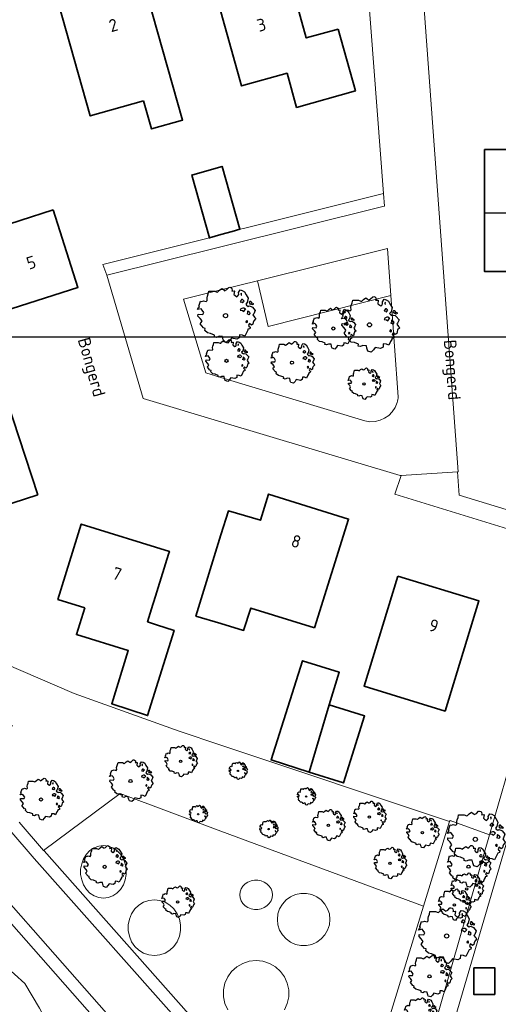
# Model space of a CAD drawing. Header units: metres. Extents: x 152391 to 157968, y 462336 to 467280.
# Tile 450 of 656: x 153978 to 154030, y 466550 to 466657. Entities that reach past the tile are written whole.
import ezdxf
from ezdxf.enums import TextEntityAlignment as Align

# ---------------------------------------------------------------- set-up
doc = ezdxf.new("R2010")
doc.units = ezdxf.units.M
doc.header["$LTSCALE"] = 0.75
doc.layers.get('0').update_dxf_attribs({"lineweight": 25})
doc.layers.get('defpoints').update_dxf_attribs({"lineweight": 25})
for name, color, linetype, lineweight in [('B-GV-GR-BOOM-S', 252, 'Continuous', 25), ('B-WE-GR-BEPLANTING_CULTUUR_BOSPLANTSOEN-GV', 251, 'Continuous', 18), ('B-WE-GR-BEPLANTING_CULTUUR_HEESTERS-GV', 251, 'Continuous', 18), ('B-WE-OG-BEBOUWING-GV', 6, 'Continuous', 35), ('B-WE-OG-BEBOUWING-T18', 1, 'Continuous', 18), ('B-WE-OG-TERREIN_CULTUURSCHEIDING-GV', 251, 'Continuous', 18), ('B-WE-OG-TOPOGRAFIE-T18', 1, 'Continuous', 18), ('B-WE-VH-VERHARDING_ASFALT-GV', 251, 'Continuous', 18), ('B-WE-VH-VERHARDING_BETONSTRAATSTEEN-GV', 251, 'Continuous', 18), ('B-WE-VH-VERHARDING_TEGEL-GV', 251, 'Continuous', 18)]:
    doc.layers.add(name, color=color, linetype=linetype, lineweight=lineweight)
doc.styles.add('NLCS-ISO-M750-T18', font='NLCS-ISO.ttf', dxfattribs={"height": 1.35})
doc.styles.add('NLCS-ISO-M750-T18_CURSIEF', font='NLCS-ISO.ttf', dxfattribs={"oblique": 15, "height": 1.35})

# ---------------------------------------------------------------- blocks, each defined once
blk = doc.blocks.new('ACMAP_ANN_TEMPLATE_type knoop')
at = {"layer": 'defpoints', "style": 'NLCS-ISO-M750-T18_CURSIEF', "oblique": 15}
blk.add_attdef('type_knoop', (0, 0), '', height=1.35, dxfattribs=at)
blk = doc.blocks.new('SGR-BOOM_0_10')
at = {"linetype": 'Continuous'}
for p, q in [((-0.96, 0.21), (-0.93, 0.27)), ((-0.84, 0.23), (-0.96, 0.21)), ((-0.94, -0.02), (-0.94, 0.05)), ((-0.94, 0.05), (-0.78, 0.04)), ((-0.93, 0.27), (-0.9, 0.3)), ((-0.92, 0.33), (-0.86, 0.49)), ((-0.9, 0.3), (-0.92, 0.33)), ((-0.86, 0.49), (-0.82, 0.48)), ((-0.8, 0.19), (-0.84, 0.23)), ((-0.82, 0.48), (-0.75, 0.51)), ((-0.75, 0.1), (-0.8, 0.19)), ((-0.78, 0.04), (-0.75, 0.1)), ((-0.75, 0.51), (-0.66, 0.48)), ((-0.66, 0.48), (-0.63, 0.52)), ((-0.64, 0.61), (-0.62, 0.67)), ((-0.63, 0.52), (-0.64, 0.61)), ((-0.62, 0.67), (-0.59, 0.75)), ((-0.59, 0.75), (-0.57, 0.84)), ((-0.57, 0.84), (-0.38, 0.84)), ((-0.38, 0.84), (-0.29, 0.81)), ((-0.29, 0.81), (-0.26, 0.82)), ((-0.26, 0.82), (-0.21, 0.87)), ((-0.21, 0.87), (-0.13, 0.93)), ((-0.13, 0.93), (-0.07, 0.89)), ((-0.07, 0.89), (-0.04, 0.85)), ((-0.04, 0.85), (0.04, 0.89)), ((0.04, 0.89), (0.12, 0.96)), ((0.12, 0.96), (0.15, 0.97)), ((0.15, 0.97), (0.19, 0.95)), ((0.19, 0.95), (0.22, 0.93)), ((0.23, 0.86), (0.21, 0.84)), ((0.21, 0.84), (0.3, 0.85)), ((0.22, 0.93), (0.23, 0.86)), ((0.3, 0.83), (0.29, 0.72)), ((0.29, 0.72), (0.32, 0.7)), ((0.3, 0.85), (0.3, 0.83)), ((0.32, 0.7), (0.39, 0.65)), ((0.39, 0.65), (0.42, 0.68)), ((0.42, 0.68), (0.45, 0.72)), ((0.44, 0.79), (0.5, 0.88)), ((0.45, 0.72), (0.44, 0.79)), ((0.5, 0.88), (0.57, 0.86)), ((0.53, 0.51), (0.5, 0.49)), ((0.5, 0.49), (0.52, 0.46)), ((0.52, 0.23), (0.5, 0.19)), ((0.5, 0.19), (0.58, 0.18)), ((0.55, 0.77), (0.52, 0.75)), ((0.52, 0.75), (0.53, 0.7)), ((0.52, 0.46), (0.55, 0.47)), ((0.59, 0.26), (0.52, 0.23)), ((0.53, 0.7), (0.54, 0.7)), ((0.55, 0.55), (0.53, 0.51)), ((0.54, 0.71), (0.55, 0.77)), ((0.58, 0.55), (0.55, 0.55)), ((0.55, 0.47), (0.58, 0.44)), ((0.57, 0.86), (0.65, 0.82)), ((0.61, 0.53), (0.58, 0.55)), ((0.58, 0.44), (0.61, 0.47)), ((0.58, 0.18), (0.63, 0.14)), ((0.63, 0.26), (0.59, 0.26)), ((0.63, 0.49), (0.61, 0.53)), ((0.61, 0.47), (0.63, 0.49)), ((0.68, 0.22), (0.63, 0.26)), ((0.63, 0.14), (0.68, 0.21)), ((0.65, 0.82), (0.7, 0.71)), ((0.68, 0.21), (0.7, 0.23)), ((0.74, 0.45), (0.69, 0.39)), ((0.69, 0.39), (0.72, 0.35)), ((0.7, 0.71), (0.78, 0.59)), ((0.72, 0.35), (0.78, 0.32)), ((0.78, 0.59), (0.74, 0.45)), ((0.76, 0.1), (0.74, 0.06)), ((0.81, 0.03), (0.74, 0.06)), ((0.8, 0.13), (0.76, 0.17)), ((0.76, 0.17), (0.76, 0.13)), ((0.76, 0.13), (0.76, 0.1)), ((0.78, 0.32), (0.81, 0.33)), ((0.83, 0.11), (0.8, 0.13)), ((0.83, 0.48), (0.81, 0.46)), ((0.81, 0.46), (0.82, 0.42)), ((0.81, 0.33), (0.88, 0.32)), ((0.81, 0.03), (0.85, 0.08)), ((0.82, 0.42), (0.86, 0.39)), ((0.87, 0.48), (0.83, 0.48)), ((0.85, 0.08), (0.83, 0.11)), ((0.86, 0.41), (0.92, 0.38)), ((0.86, 0.39), (0.87, 0.41)), ((0.91, 0.43), (0.87, 0.48)), ((0.88, 0.32), (0.92, 0.29)), ((0.97, 0.4), (0.91, 0.43)), ((0.92, 0.38), (0.97, 0.4)), ((0.92, 0.29), (1.02, 0.18)), ((0.97, 0.06), (0.94, 0.02)), ((0.94, 0.02), (0.99, -0.05)), ((1.02, 0.18), (0.97, 0.06)), ((-0.87, -0.1), (-0.94, -0.02)), ((-0.81, -0.18), (-0.87, -0.1)), ((-0.87, -0.28), (-0.84, -0.24)), ((-0.76, -0.42), (-0.87, -0.28)), ((-0.84, -0.24), (-0.81, -0.18)), ((-0.7, -0.44), (-0.76, -0.42)), ((-0.72, -0.51), (-0.7, -0.44)), ((-0.62, -0.59), (-0.72, -0.51)), ((-0.51, -0.61), (-0.62, -0.59)), ((-0.38, -0.66), (-0.51, -0.61)), ((-0.38, -0.73), (-0.38, -0.66)), ((-0.31, -0.75), (-0.38, -0.73)), ((-0.23, -0.71), (-0.31, -0.75)), ((-0.11, -0.72), (-0.23, -0.71)), ((-0.09, -0.8), (-0.11, -0.72)), ((-0.07, -0.84), (-0.09, -0.8)), ((-0.05, -0.9), (-0.07, -0.84)), ((0.06, -0.94), (-0.05, -0.9)), ((0.14, -0.86), (0.06, -0.94)), ((0.2, -0.77), (0.14, -0.86)), ((0.38, -0.81), (0.2, -0.77)), ((0.47, -0.76), (0.38, -0.81)), ((0.47, -0.65), (0.47, -0.76)), ((0.58, -0.66), (0.47, -0.65)), ((0.66, -0.7), (0.58, -0.66)), ((0.72, -0.57), (0.66, -0.7)), ((0.72, -0.16), (0.7, -0.2)), ((0.7, -0.2), (0.7, -0.24)), ((0.71, -0.24), (0.75, -0.23)), ((0.75, -0.19), (0.72, -0.16)), ((0.76, -0.5), (0.72, -0.57)), ((0.75, -0.23), (0.75, -0.19)), ((0.77, -0.47), (0.76, -0.5)), ((0.83, -0.45), (0.77, -0.47)), ((0.82, -0.27), (0.78, -0.33)), ((0.78, -0.33), (0.8, -0.36)), ((0.8, -0.36), (0.84, -0.4)), ((0.89, -0.33), (0.82, -0.27)), ((0.84, -0.4), (0.83, -0.45)), ((0.93, -0.29), (0.89, -0.33)), ((0.95, -0.24), (0.93, -0.29)), ((0.97, -0.17), (0.95, -0.24)), ((1.04, -0.1), (0.97, -0.17)), ((0.99, -0.05), (1.04, -0.1))]:
    blk.add_line(p, q, dxfattribs=at)
blk.add_circle((0, 0), 0.0711, dxfattribs=at)
blk = doc.blocks.new('SGR-BOOM_21_30')
at = {"linetype": 'Continuous'}
for p, q in [((-1.13, 1.09), (-1.11, 1.19)), ((-1.12, 0.92), (-1.13, 1.09)), ((-1.11, 1.19), (-1.05, 1.33)), ((-1.05, 1.33), (-1.02, 1.5)), ((-1.02, 1.5), (-0.67, 1.5)), ((-0.67, 1.5), (-0.52, 1.43)), ((-0.52, 1.43), (-0.47, 1.45)), ((-0.47, 1.45), (-0.37, 1.55)), ((-0.37, 1.55), (-0.23, 1.65)), ((-0.23, 1.65), (-0.13, 1.58)), ((-0.13, 1.58), (-0.06, 1.52)), ((-0.06, 1.52), (0.07, 1.58)), ((0.07, 1.58), (0.2, 1.71)), ((0.2, 1.71), (0.26, 1.73)), ((0.26, 1.73), (0.33, 1.7)), ((0.33, 1.7), (0.39, 1.65)), ((0.4, 1.53), (0.38, 1.5)), ((0.38, 1.5), (0.53, 1.52)), ((0.39, 1.65), (0.4, 1.53)), ((0.54, 1.48), (0.51, 1.29)), ((0.51, 1.29), (0.57, 1.24)), ((0.53, 1.52), (0.54, 1.48)), ((0.57, 1.24), (0.69, 1.15)), ((0.69, 1.15), (0.75, 1.2)), ((0.75, 1.2), (0.8, 1.29)), ((0.79, 1.4), (0.89, 1.56)), ((0.8, 1.29), (0.79, 1.4)), ((0.89, 1.56), (1.02, 1.53)), ((0.97, 1.37), (0.93, 1.33)), ((0.93, 1.33), (0.95, 1.25)), ((0.95, 1.25), (0.96, 1.24)), ((0.96, 1.27), (0.97, 1.37)), ((1.02, 1.53), (1.16, 1.45)), ((1.16, 1.45), (1.25, 1.27)), ((1.25, 1.27), (1.38, 1.06)), ((-1.7, 0.37), (-1.66, 0.48)), ((-1.49, 0.41), (-1.7, 0.37)), ((-1.68, -0.03), (-1.67, 0.09)), ((-1.67, 0.09), (-1.39, 0.07)), ((-1.66, 0.48), (-1.6, 0.53)), ((-1.63, 0.58), (-1.53, 0.87)), ((-1.6, 0.53), (-1.63, 0.58)), ((-1.53, 0.87), (-1.46, 0.86)), ((-1.42, 0.33), (-1.49, 0.41)), ((-1.46, 0.86), (-1.34, 0.91)), ((-1.33, 0.18), (-1.42, 0.33)), ((-1.39, 0.07), (-1.33, 0.18)), ((-1.34, 0.91), (-1.18, 0.86)), ((-1.18, 0.86), (-1.12, 0.92)), ((0.94, 0.91), (0.89, 0.87)), ((0.89, 0.87), (0.93, 0.83)), ((0.93, 0.41), (0.89, 0.33)), ((0.89, 0.33), (1.03, 0.32)), ((0.93, 0.83), (0.98, 0.84)), ((1.05, 0.46), (0.93, 0.41)), ((0.97, 0.97), (0.94, 0.91)), ((1.03, 0.97), (0.97, 0.97)), ((0.98, 0.84), (1.03, 0.78)), ((1.08, 0.94), (1.03, 0.97)), ((1.03, 0.78), (1.08, 0.84)), ((1.03, 0.32), (1.11, 0.25)), ((1.11, 0.46), (1.05, 0.46)), ((1.12, 0.87), (1.08, 0.94)), ((1.08, 0.84), (1.12, 0.87)), ((1.22, 0.4), (1.11, 0.46)), ((1.11, 0.25), (1.2, 0.37)), ((1.2, 0.37), (1.24, 0.41)), ((1.32, 0.79), (1.23, 0.69)), ((1.23, 0.69), (1.27, 0.63)), ((1.27, 0.63), (1.38, 0.56)), ((1.34, 0.18), (1.31, 0.1)), ((1.43, 0.05), (1.31, 0.1)), ((1.38, 1.06), (1.32, 0.79)), ((1.36, 0.3), (1.34, 0.23)), ((1.34, 0.23), (1.34, 0.18)), ((1.43, 0.23), (1.36, 0.3)), ((1.38, 0.56), (1.44, 0.6)), ((1.47, 0.2), (1.43, 0.23)), ((1.43, 0.05), (1.51, 0.14)), ((1.47, 0.86), (1.44, 0.81)), ((1.44, 0.81), (1.46, 0.74)), ((1.44, 0.6), (1.57, 0.56)), ((1.46, 0.74), (1.53, 0.69)), ((1.54, 0.86), (1.47, 0.86)), ((1.51, 0.14), (1.47, 0.2)), ((1.53, 0.73), (1.64, 0.68)), ((1.53, 0.69), (1.54, 0.73)), ((1.62, 0.76), (1.54, 0.86)), ((1.57, 0.56), (1.64, 0.51)), ((1.73, 0.71), (1.62, 0.76)), ((1.64, 0.68), (1.73, 0.71)), ((1.64, 0.51), (1.81, 0.32)), ((1.72, 0.1), (1.67, 0.04)), ((1.67, 0.04), (1.76, -0.09)), ((1.81, 0.32), (1.72, 0.1)), ((-1.54, -0.18), (-1.68, -0.03)), ((-1.55, -0.51), (-1.49, -0.42)), ((-1.35, -0.75), (-1.55, -0.51)), ((-1.44, -0.32), (-1.54, -0.18)), ((-1.49, -0.42), (-1.44, -0.32)), ((-1.25, -0.78), (-1.35, -0.75)), ((-1.27, -0.9), (-1.25, -0.78)), ((-1.11, -1.05), (-1.27, -0.9)), ((-0.91, -1.08), (-1.11, -1.05)), ((1.29, -1.01), (1.18, -1.24)), ((1.29, -0.29), (1.24, -0.36)), ((1.24, -0.36), (1.25, -0.42)), ((1.26, -0.42), (1.33, -0.41)), ((1.33, -0.34), (1.29, -0.29)), ((1.36, -0.88), (1.29, -1.01)), ((1.33, -0.41), (1.33, -0.34)), ((1.37, -0.83), (1.36, -0.88)), ((1.48, -0.8), (1.37, -0.83)), ((1.46, -0.47), (1.39, -0.59)), ((1.39, -0.59), (1.43, -0.64)), ((1.43, -0.64), (1.5, -0.7)), ((1.58, -0.59), (1.46, -0.47)), ((1.5, -0.7), (1.48, -0.8)), ((1.66, -0.52), (1.58, -0.59)), ((1.68, -0.42), (1.66, -0.52)), ((1.72, -0.31), (1.68, -0.42)), ((1.84, -0.18), (1.72, -0.31)), ((1.76, -0.09), (1.84, -0.18)), ((-0.67, -1.18), (-0.91, -1.08)), ((-0.68, -1.29), (-0.67, -1.18)), ((-0.55, -1.33), (-0.68, -1.29)), ((-0.4, -1.26), (-0.55, -1.33)), ((-0.19, -1.28), (-0.4, -1.26)), ((-0.16, -1.43), (-0.19, -1.28)), ((-0.13, -1.49), (-0.16, -1.43)), ((-0.1, -1.61), (-0.13, -1.49)), ((0.11, -1.67), (-0.1, -1.61)), ((0.25, -1.52), (0.11, -1.67)), ((0.36, -1.38), (0.25, -1.52)), ((0.68, -1.44), (0.36, -1.38)), ((0.83, -1.36), (0.68, -1.44)), ((0.84, -1.16), (0.83, -1.36)), ((1.03, -1.18), (0.84, -1.16)), ((1.18, -1.24), (1.03, -1.18))]:
    blk.add_line(p, q, dxfattribs=at)
blk.add_circle((0, 0), 0.126, dxfattribs=at)
blk = doc.blocks.new('SGR-BOOM_31_50')
at = {"linetype": 'Continuous'}
for p, q in [((-0.49, 2.06), (-0.3, 2.2)), ((-0.3, 2.2), (-0.18, 2.11)), ((0.09, 2.11), (0.27, 2.28)), ((0.27, 2.28), (0.35, 2.31)), ((0.35, 2.31), (0.44, 2.26)), ((0.44, 2.26), (0.52, 2.2)), ((0.52, 2.2), (0.54, 2.04)), ((-2.18, 0.77), (-2.04, 1.17)), ((-2.04, 1.17), (-1.94, 1.14)), ((-1.94, 1.14), (-1.79, 1.21)), ((-1.79, 1.21), (-1.57, 1.14)), ((-1.57, 1.14), (-1.49, 1.23)), ((-1.51, 1.45), (-1.48, 1.58)), ((-1.49, 1.23), (-1.51, 1.45)), ((-1.48, 1.58), (-1.4, 1.78)), ((-1.4, 1.78), (-1.36, 2)), ((-1.36, 2), (-0.89, 2)), ((-0.89, 2), (-0.69, 1.91)), ((-0.69, 1.91), (-0.63, 1.93)), ((-0.63, 1.93), (-0.49, 2.06)), ((-0.18, 2.11), (-0.08, 2.02)), ((-0.08, 2.02), (0.09, 2.11)), ((0.54, 2.04), (0.51, 2)), ((0.51, 2), (0.71, 2.02)), ((0.72, 1.98), (0.68, 1.71)), ((0.68, 1.71), (0.75, 1.65)), ((0.71, 2.02), (0.72, 1.98)), ((0.75, 1.65), (0.92, 1.54)), ((0.92, 1.54), (1, 1.6)), ((1, 1.6), (1.06, 1.71)), ((1.05, 1.87), (1.19, 2.09)), ((1.06, 1.71), (1.05, 1.87)), ((1.19, 2.09), (1.36, 2.04)), ((1.25, 1.21), (1.19, 1.17)), ((1.19, 1.17), (1.23, 1.1)), ((1.3, 1.82), (1.23, 1.78)), ((1.23, 1.78), (1.27, 1.67)), ((1.23, 1.1), (1.31, 1.12)), ((1.3, 1.3), (1.25, 1.21)), ((1.27, 1.67), (1.28, 1.65)), ((1.28, 1.69), (1.3, 1.82)), ((1.37, 1.3), (1.3, 1.3)), ((1.31, 1.12), (1.37, 1.03)), ((1.36, 2.04), (1.54, 1.93)), ((1.44, 1.25), (1.37, 1.3)), ((1.37, 1.03), (1.44, 1.12)), ((1.5, 1.17), (1.44, 1.25)), ((1.44, 1.12), (1.5, 1.17)), ((1.54, 1.93), (1.67, 1.69)), ((1.67, 1.69), (1.84, 1.41)), ((1.84, 1.41), (1.76, 1.06)), ((1.96, 1.14), (1.92, 1.08)), ((1.92, 1.08), (1.95, 0.99)), ((2.06, 1.14), (1.96, 1.14)), ((2.16, 1.01), (2.06, 1.14)), ((-2.27, 0.49), (-2.21, 0.64)), ((-1.99, 0.55), (-2.27, 0.49)), ((-2.24, -0.04), (-2.22, 0.11)), ((-2.22, 0.11), (-1.85, 0.09)), ((-2.21, 0.64), (-2.13, 0.71)), ((-2.13, 0.71), (-2.18, 0.77)), ((-1.9, 0.44), (-1.99, 0.55)), ((-1.77, 0.25), (-1.9, 0.44)), ((-1.85, 0.09), (-1.77, 0.25)), ((1.23, 0.55), (1.19, 0.44)), ((1.19, 0.44), (1.37, 0.42)), ((1.4, 0.62), (1.23, 0.55)), ((1.37, 0.42), (1.48, 0.33)), ((1.48, 0.62), (1.4, 0.62)), ((1.62, 0.53), (1.48, 0.62)), ((1.48, 0.33), (1.61, 0.49)), ((1.61, 0.49), (1.65, 0.55)), ((1.76, 1.06), (1.64, 0.93)), ((1.64, 0.93), (1.7, 0.84)), ((1.7, 0.84), (1.84, 0.75)), ((1.79, 0.25), (1.75, 0.14)), ((1.91, 0.07), (1.75, 0.14)), ((1.81, 0.4), (1.79, 0.31)), ((1.79, 0.31), (1.79, 0.25)), ((1.9, 0.31), (1.81, 0.4)), ((1.84, 0.75), (1.92, 0.79)), ((1.96, 0.27), (1.9, 0.31)), ((1.91, 0.07), (2.01, 0.18)), ((1.92, 0.79), (2.09, 0.75)), ((1.95, 0.99), (2.04, 0.93)), ((2.01, 0.18), (1.96, 0.27)), ((2.04, 0.97), (2.18, 0.9)), ((2.04, 0.93), (2.06, 0.97)), ((2.09, 0.75), (2.18, 0.68)), ((2.3, 0.95), (2.16, 1.01)), ((2.18, 0.9), (2.3, 0.95)), ((2.18, 0.68), (2.41, 0.42)), ((2.29, 0.14), (2.23, 0.05)), ((2.23, 0.05), (2.35, -0.13)), ((2.41, 0.42), (2.29, 0.14)), ((-2.05, -0.24), (-2.24, -0.04)), ((-2.07, -0.67), (-1.99, -0.56)), ((-1.8, -1), (-2.07, -0.67)), ((-1.91, -0.43), (-2.05, -0.24)), ((-1.99, -0.56), (-1.91, -0.43)), ((-1.67, -1.05), (-1.8, -1)), ((-1.7, -1.2), (-1.67, -1.05)), ((1.72, -0.39), (1.65, -0.48)), ((1.65, -0.48), (1.67, -0.56)), ((1.68, -0.56), (1.78, -0.54)), ((1.78, -0.45), (1.72, -0.39)), ((1.78, -0.54), (1.78, -0.45)), ((1.95, -0.63), (1.85, -0.78)), ((1.85, -0.78), (1.9, -0.85)), ((1.9, -0.85), (1.99, -0.94)), ((2.1, -0.78), (1.95, -0.63)), ((1.99, -0.94), (1.98, -1.07)), ((2.21, -0.7), (2.1, -0.78)), ((2.24, -0.56), (2.21, -0.7)), ((2.29, -0.41), (2.24, -0.56)), ((2.46, -0.24), (2.29, -0.41)), ((2.35, -0.13), (2.46, -0.24)), ((-1.48, -1.4), (-1.7, -1.2)), ((-1.22, -1.44), (-1.48, -1.4)), ((-0.89, -1.57), (-1.22, -1.44)), ((-0.91, -1.72), (-0.89, -1.57)), ((-0.73, -1.77), (-0.91, -1.72)), ((-0.53, -1.68), (-0.73, -1.77)), ((-0.25, -1.7), (-0.53, -1.68)), ((-0.21, -1.9), (-0.25, -1.7)), ((-0.18, -1.99), (-0.21, -1.9)), ((-0.13, -2.14), (-0.18, -1.99)), ((0.34, -2.03), (0.15, -2.23)), ((0.47, -1.83), (0.34, -2.03)), ((0.91, -1.92), (0.47, -1.83)), ((1.11, -1.81), (0.91, -1.92)), ((1.13, -1.55), (1.11, -1.81)), ((1.37, -1.57), (1.13, -1.55)), ((1.58, -1.66), (1.37, -1.57)), ((1.72, -1.35), (1.58, -1.66)), ((1.81, -1.18), (1.72, -1.35)), ((1.82, -1.11), (1.81, -1.18)), ((1.98, -1.07), (1.82, -1.11)), ((0.15, -2.23), (-0.13, -2.14))]:
    blk.add_line(p, q, dxfattribs=at)
blk.add_circle((0, 0), 0.169, dxfattribs=at)
blk = doc.blocks.new('SGR-BOOM_50_100')
at = {"linetype": 'Continuous'}
for p, q in [((-1.97, 2.11), (-1.87, 2.37)), ((-1.87, 2.37), (-1.81, 2.66)), ((-1.81, 2.66), (-1.19, 2.66)), ((-1.19, 2.66), (-0.92, 2.55)), ((-0.92, 2.55), (-0.84, 2.58)), ((-0.84, 2.58), (-0.65, 2.75)), ((-0.65, 2.75), (-0.4, 2.93)), ((-0.4, 2.93), (-0.24, 2.81)), ((-0.24, 2.81), (-0.11, 2.69)), ((-0.11, 2.69), (0.12, 2.81)), ((0.12, 2.81), (0.36, 3.04)), ((0.36, 3.04), (0.47, 3.07)), ((0.47, 3.07), (0.59, 3.02)), ((0.59, 3.02), (0.69, 2.93)), ((0.72, 2.72), (0.67, 2.66)), ((0.67, 2.66), (0.94, 2.69)), ((0.69, 2.93), (0.72, 2.72)), ((0.96, 2.64), (0.9, 2.29)), ((0.9, 2.29), (1, 2.2)), ((0.94, 2.69), (0.96, 2.64)), ((1, 2.2), (1.23, 2.05)), ((1.23, 2.05), (1.34, 2.14)), ((1.34, 2.14), (1.42, 2.29)), ((1.4, 2.49), (1.58, 2.78)), ((1.42, 2.29), (1.4, 2.49)), ((1.58, 2.78), (1.81, 2.72)), ((1.73, 2.43), (1.65, 2.37)), ((1.65, 2.37), (1.69, 2.23)), ((1.69, 2.23), (1.71, 2.2)), ((1.71, 2.26), (1.73, 2.43)), ((1.81, 2.72), (2.06, 2.58)), ((2.06, 2.58), (2.22, 2.26)), ((2.22, 2.26), (2.45, 1.88)), ((-2.9, 1.03), (-2.72, 1.56)), ((-2.72, 1.56), (-2.59, 1.53)), ((-2.59, 1.53), (-2.39, 1.61)), ((-2.39, 1.61), (-2.1, 1.53)), ((-2.1, 1.53), (-1.99, 1.64)), ((-2.01, 1.93), (-1.97, 2.11)), ((-1.99, 1.64), (-2.01, 1.93)), ((1.67, 1.61), (1.58, 1.56)), ((1.58, 1.56), (1.65, 1.47)), ((1.65, 1.47), (1.75, 1.5)), ((1.73, 1.73), (1.67, 1.61)), ((1.83, 1.73), (1.73, 1.73)), ((1.75, 1.5), (1.83, 1.38)), ((1.91, 1.67), (1.83, 1.73)), ((1.83, 1.38), (1.91, 1.5)), ((2, 1.56), (1.91, 1.67)), ((1.91, 1.5), (2, 1.56)), ((2.35, 1.41), (2.18, 1.23)), ((2.18, 1.23), (2.27, 1.12)), ((2.27, 1.12), (2.45, 1)), ((2.45, 1.88), (2.35, 1.41)), ((2.62, 1.53), (2.56, 1.44)), ((2.56, 1.44), (2.6, 1.32)), ((2.6, 1.32), (2.72, 1.23)), ((2.74, 1.53), (2.62, 1.53)), ((2.72, 1.29), (2.91, 1.2)), ((2.72, 1.23), (2.74, 1.29)), ((2.89, 1.35), (2.74, 1.53)), ((3.07, 1.26), (2.89, 1.35)), ((2.91, 1.2), (3.07, 1.26)), ((-3.03, 0.65), (-2.94, 0.85)), ((-2.65, 0.74), (-3.03, 0.65)), ((-2.99, -0.05), (-2.96, 0.15)), ((-2.96, 0.15), (-2.47, 0.12)), ((-2.94, 0.85), (-2.84, 0.94)), ((-2.84, 0.94), (-2.9, 1.03)), ((-2.53, 0.59), (-2.65, 0.74)), ((-2.37, 0.33), (-2.53, 0.59)), ((-2.47, 0.12), (-2.37, 0.33)), ((1.65, 0.74), (1.58, 0.59)), ((1.58, 0.59), (1.83, 0.56)), ((1.87, 0.82), (1.65, 0.74)), ((1.83, 0.56), (1.98, 0.45)), ((1.98, 0.82), (1.87, 0.82)), ((2.16, 0.71), (1.98, 0.82)), ((1.98, 0.45), (2.14, 0.65)), ((2.14, 0.65), (2.2, 0.74)), ((2.39, 0.33), (2.33, 0.18)), ((2.55, 0.09), (2.33, 0.18)), ((2.41, 0.53), (2.39, 0.42)), ((2.39, 0.42), (2.39, 0.33)), ((2.53, 0.42), (2.41, 0.53)), ((2.45, 1), (2.56, 1.06)), ((2.62, 0.36), (2.53, 0.42)), ((2.55, 0.09), (2.68, 0.24)), ((2.56, 1.06), (2.78, 1)), ((2.68, 0.24), (2.62, 0.36)), ((2.78, 1), (2.91, 0.91)), ((2.91, 0.91), (3.22, 0.56)), ((3.05, 0.18), (2.97, 0.07)), ((2.97, 0.07), (3.13, -0.17)), ((3.22, 0.56), (3.05, 0.18)), ((-2.74, -0.31), (-2.99, -0.05)), ((-2.76, -0.9), (-2.65, -0.75)), ((-2.41, -1.34), (-2.76, -0.9)), ((-2.55, -0.58), (-2.74, -0.31)), ((-2.65, -0.75), (-2.55, -0.58)), ((2.29, -0.52), (2.2, -0.64)), ((2.2, -0.64), (2.22, -0.75)), ((2.25, -0.75), (2.37, -0.72)), ((2.37, -0.61), (2.29, -0.52)), ((2.37, -0.72), (2.37, -0.61)), ((2.6, -0.84), (2.47, -1.04)), ((2.47, -1.04), (2.53, -1.13)), ((2.8, -1.04), (2.6, -0.84)), ((2.95, -0.93), (2.8, -1.04)), ((2.99, -0.75), (2.95, -0.93)), ((3.05, -0.55), (2.99, -0.75)), ((3.28, -0.31), (3.05, -0.55)), ((3.13, -0.17), (3.28, -0.31)), ((-2.22, -1.39), (-2.41, -1.34)), ((-2.26, -1.6), (-2.22, -1.39)), ((-1.97, -1.86), (-2.26, -1.6)), ((-1.62, -1.92), (-1.97, -1.86)), ((-1.19, -2.1), (-1.62, -1.92)), ((-1.21, -2.3), (-1.19, -2.1)), ((1.5, -2.07), (1.48, -2.42)), ((1.83, -2.1), (1.5, -2.07)), ((2.1, -2.21), (1.83, -2.1)), ((2.29, -1.8), (2.1, -2.21)), ((2.41, -1.57), (2.29, -1.8)), ((2.43, -1.48), (2.41, -1.57)), ((2.64, -1.42), (2.43, -1.48)), ((2.53, -1.13), (2.66, -1.25)), ((2.66, -1.25), (2.64, -1.42)), ((-0.98, -2.36), (-1.21, -2.3)), ((-0.71, -2.24), (-0.98, -2.36)), ((-0.34, -2.27), (-0.71, -2.24)), ((-0.28, -2.53), (-0.34, -2.27)), ((-0.24, -2.65), (-0.28, -2.53)), ((-0.17, -2.85), (-0.24, -2.65)), ((0.2, -2.97), (-0.17, -2.85)), ((0.45, -2.71), (0.2, -2.97)), ((0.63, -2.45), (0.45, -2.71)), ((1.21, -2.56), (0.63, -2.45)), ((1.48, -2.42), (1.21, -2.56))]:
    blk.add_line(p, q, dxfattribs=at)
blk.add_circle((0, 0), 0.225, dxfattribs=at)

msp = doc.modelspace()

# ---------------------------------------------------------------- linework, layer by layer
at = {"layer": 'B-WE-GR-BEPLANTING_CULTUUR_BOSPLANTSOEN-GV'}
msp.add_lwpolyline([(153978.13, 466570.13), (153980.76, 466567.08), (153989.08, 466573.23), (154000, 466569.18), (154021.97, 466561.04), (154024.79, 466570.2), (154000, 466578.49), (153995.48, 466580.01), (153984.1, 466584.07), (153970.88, 466589.74), (153970.46, 466591.02), (153968.68, 466589.63), (153968.64, 466584.92)], dxfattribs=at)
msp.add_lwpolyline([(154029.11, 466568.76), (154024.83, 466570.31), (154024.79, 466570.2), (154021.97, 466561.04), (154013.67, 466534.09), (154017.77, 466534.07), (154017.8, 466535.53), (154018.88, 466535.51), (154018.94, 466539.56), (154021.16, 466541.18), (154026.42, 466559.5)], close=True, dxfattribs=at)
at = {"layer": 'B-WE-GR-BEPLANTING_CULTUUR_HEESTERS-GV'}
msp.add_lwpolyline([(154019.22, 466616.22), (154018.41, 466627.18), (154005.1, 466623.83), (154003.97, 466628.76), (154000, 466627.78), (153995.93, 466626.77), (153998.35, 466618.81), (154000, 466618.31), (154015.58, 466613.59)], dxfattribs=at)
for points in [[(154019.1, 466615.59, 0.05454), (154019.22, 466616.22)], [(154015.58, 466613.59, 0.4), (154019.1, 466615.59)]]:
    msp.add_lwpolyline(points, format="xyb", dxfattribs=at)
at = {"layer": 'B-WE-OG-BEBOUWING-GV'}
for points in [[(153991.6, 466648.25), (153992.46, 466645.21), (153995.84, 466646.17), (153991.49, 466661.51), (153982.34, 466658.91), (153985.83, 466646.62)], [(154012.71, 466656.03), (154009.24, 466655.07), (154007.45, 466661.49), (154000, 466659.42), (153999.61, 466659.31), (154000, 466657.91), (154002.24, 466649.88), (154007.16, 466651.25), (154008.19, 466647.55), (154014.58, 466649.33)], [(154043.23, 466643.05), (154043.21, 466643.63), (154035.24, 466643.62), (154035.24, 466642.98), (154028.58, 466642.98), (154028.58, 466636.11), (154040.67, 466636.19), (154040.67, 466640.23), (154042.45, 466640.22), (154043.3, 466640.99)], [(154001.21, 466634.11), (154002.05, 466634.35), (154000.13, 466641.15), (154000, 466641.11), (153996.83, 466640.21), (153998.75, 466633.42), (154000, 466633.77)], [(153981.81, 466636.44), (153971.04, 466632.99), (153973.72, 466624.61), (153984.49, 466628.06)], [(154051.79, 466626.34), (154052.02, 466626.34), (154052.02, 466626.34), (154052.03, 466629.66), (154042.14, 466629.72), (154042.13, 466632.52), (154040.68, 466632.52), (154040.67, 466636.19), (154028.58, 466636.11), (154028.58, 466629.77), (154035.16, 466629.78), (154035.16, 466629.08), (154038.63, 466629.08), (154038.59, 466625.58), (154044.5, 466625.55), (154044.5, 466626.36)], [(153980.14, 466605.6), (153976.11, 466617.95), (153966.64, 466614.85), (153970.66, 466602.51)], [(154010.13, 466591.17), (154013.83, 466602.96), (154005.16, 466605.67), (154004.27, 466602.83), (154000.8, 466603.85), (154000, 466601.27), (153997.28, 466592.46), (154000, 466591.64), (154002.46, 466590.9), (154003.24, 466593.32)], [(153985.23, 466593.36), (153984.33, 466590.46), (153989.95, 466588.72), (153988.16, 466582.96), (153992.05, 466581.69), (153994.92, 466590.91), (153993, 466591.53), (153992.05, 466591.84), (153992.62, 466593.7), (153992.73, 466594.04), (153994.32, 466599.16), (153994.42, 466599.47), (153984.85, 466602.43), (153982.32, 466594.26)], [(154019.18, 466596.8), (154015.51, 466584.87), (154024.29, 466582.17), (154027.96, 466594.1)], [(154011.72, 466582.85), (154012.83, 466586.37), (154008.83, 466587.63), (154005.43, 466576.88), (154009.58, 466575.57)], [(154009.58, 466575.57), (154013.28, 466574.4), (154015.57, 466581.64), (154011.72, 466582.85)], [(154029.7, 466551.47), (154029.7, 466554.35), (154027.42, 466554.35), (154027.42, 466551.47)]]:
    msp.add_lwpolyline(points, close=True, dxfattribs=at)
at = {"layer": 'B-WE-OG-TERREIN_CULTUURSCHEIDING-GV'}
for points in [[(154010.52, 466534.1), (154013.67, 466534.09), (154021.97, 466561.04), (154000, 466569.18), (153989.08, 466573.23), (153980.76, 466567.08), (153980.82, 466567.02), (153997.65, 466548.08), (154000.03, 466545.03), (154001.99, 466546.17)], [(153991.86, 466542.59), (153973.28, 466563.63), (153970.85, 466566.6), (153969.3, 466568.6), (153966.26, 466572.81)], [(154000.73, 466549.82), (154000.42, 466550.5), (154000.27, 466551.23), (154000.27, 466551.97), (154000.42, 466552.7), (154000.73, 466553.38), (154001.16, 466553.98), (154001.71, 466554.48), (154002.36, 466554.85), (154003.07, 466555.08), (154003.8, 466555.16), (154004.55, 466555.08), (154005.25, 466554.85), (154005.9, 466554.48), (154006.45, 466553.98), (154006.89, 466553.38), (154007.19, 466552.7), (154007.34, 466551.97), (154007.34, 466551.23), (154007.19, 466550.5), (154006.89, 466549.82)], [(154006.89, 466549.82), (154007.19, 466550.5), (154007.34, 466551.23), (154007.34, 466551.97), (154007.19, 466552.7), (154006.89, 466553.38), (154006.45, 466553.98), (154005.9, 466554.48), (154005.25, 466554.85), (154004.55, 466555.08), (154003.8, 466555.16), (154003.07, 466555.08), (154002.36, 466554.85), (154001.71, 466554.48), (154001.16, 466553.98), (154000.73, 466553.38), (154000.42, 466552.7), (154000.27, 466551.97), (154000.27, 466551.23), (154000.42, 466550.5), (154000.73, 466549.82)]]:
    msp.add_lwpolyline(points, dxfattribs=at)
for points in [[(153984.79, 466564.47), (153984.9, 466563.88), (153985.11, 466563.34), (153985.42, 466562.86), (153985.8, 466562.46), (153986.25, 466562.16), (153986.75, 466561.98), (153987.27, 466561.92), (153987.78, 466561.98), (153988.28, 466562.16), (153988.73, 466562.46), (153989.11, 466562.86), (153989.42, 466563.34), (153989.63, 466563.88), (153989.74, 466564.47), (153989.74, 466565.06), (153989.63, 466565.64), (153989.42, 466566.18), (153989.11, 466566.67), (153988.73, 466567.06), (153988.28, 466567.36), (153987.78, 466567.54), (153987.27, 466567.61), (153986.75, 466567.54), (153986.25, 466567.36), (153985.8, 466567.06), (153985.42, 466566.67), (153985.11, 466566.18), (153984.9, 466565.64), (153984.79, 466565.06)], [(153984.79, 466564.47), (153984.79, 466565.06), (153984.9, 466565.64), (153985.11, 466566.18), (153985.42, 466566.67), (153985.8, 466567.06), (153986.25, 466567.36), (153986.75, 466567.54), (153987.27, 466567.61), (153987.78, 466567.54), (153988.28, 466567.36), (153988.73, 466567.06), (153989.11, 466566.67), (153989.42, 466566.18), (153989.63, 466565.64), (153989.74, 466565.06), (153989.74, 466564.47), (153989.63, 466563.88), (153989.42, 466563.34), (153989.11, 466562.86), (153988.73, 466562.46), (153988.28, 466562.16), (153987.78, 466561.98), (153987.27, 466561.92), (153986.75, 466561.98), (153986.25, 466562.16), (153985.8, 466562.46), (153985.42, 466562.86), (153985.11, 466563.34), (153984.9, 466563.88)], [(153972.33, 466547.16), (153973.93, 466549.82), (153972.68, 466552.14), (153971.26, 466554.45), (153969.66, 466555.51), (153968.24, 466556.58), (153967.17, 466555.87), (153964.86, 466557.29), (153963.97, 466558.89), (153963.43, 466559.07), (153964.32, 466561.38), (153965.57, 466562.81), (153967.35, 466564.23), (153969.48, 466563.16), (153971.26, 466560.32), (153975.35, 466555.69), (153978.73, 466552.67), (153980.33, 466550), (153981.04, 466548.58), (153979.44, 466546.62), (153978.73, 466544.67), (153976.6, 466544.49), (153973.75, 466545.38)], [(153972.33, 466547.16), (153973.75, 466545.38), (153976.6, 466544.49), (153978.73, 466544.67), (153979.44, 466546.62), (153981.04, 466548.58), (153980.33, 466550), (153978.73, 466552.67), (153975.35, 466555.69), (153971.26, 466560.32), (153969.48, 466563.16), (153967.35, 466564.23), (153965.57, 466562.81), (153964.32, 466561.38), (153963.43, 466559.07), (153963.97, 466558.89), (153964.86, 466557.29), (153967.17, 466555.87), (153968.24, 466556.58), (153969.66, 466555.51), (153971.26, 466554.45), (153972.68, 466552.14), (153973.93, 466549.82)], [(154005.54, 466561.94), (154005.43, 466561.62), (154005.24, 466561.33), (154004.99, 466561.08), (154004.69, 466560.89), (154004.35, 466560.75), (154003.99, 466560.68), (154003.62, 466560.68), (154003.26, 466560.75), (154002.92, 466560.89), (154002.61, 466561.08), (154002.37, 466561.33), (154002.18, 466561.62), (154002.07, 466561.94), (154002.03, 466562.27), (154002.07, 466562.6), (154002.18, 466562.92), (154002.37, 466563.21), (154002.61, 466563.46), (154002.92, 466563.66), (154003.26, 466563.79), (154003.62, 466563.86), (154003.99, 466563.86), (154004.35, 466563.79), (154004.69, 466563.66), (154004.99, 466563.46), (154005.24, 466563.21), (154005.43, 466562.92), (154005.54, 466562.6), (154005.58, 466562.27)], [(154005.54, 466561.94), (154005.58, 466562.27), (154005.54, 466562.6), (154005.43, 466562.92), (154005.24, 466563.21), (154004.99, 466563.46), (154004.69, 466563.66), (154004.35, 466563.79), (154003.99, 466563.86), (154003.62, 466563.86), (154003.26, 466563.79), (154002.92, 466563.66), (154002.61, 466563.46), (154002.37, 466563.21), (154002.18, 466562.92), (154002.07, 466562.6), (154002.03, 466562.27), (154002.07, 466561.94), (154002.18, 466561.62), (154002.37, 466561.33), (154002.61, 466561.08), (154002.92, 466560.89), (154003.26, 466560.75), (154003.62, 466560.68), (154003.99, 466560.68), (154004.35, 466560.75), (154004.69, 466560.89), (154004.99, 466561.08), (154005.24, 466561.33), (154005.43, 466561.62)], [(154007.06, 466557.49), (154006.66, 466557.93), (154006.36, 466558.45), (154006.18, 466559.01), (154006.12, 466559.6), (154006.18, 466560.2), (154006.36, 466560.76), (154006.66, 466561.28), (154007.06, 466561.72), (154007.54, 466562.07), (154008.08, 466562.31), (154008.67, 466562.43), (154009.26, 466562.43), (154009.84, 466562.31), (154010.39, 466562.07), (154010.87, 466561.72), (154011.26, 466561.28), (154011.56, 466560.76), (154011.75, 466560.2), (154011.81, 466559.6), (154011.75, 466559.01), (154011.56, 466558.45), (154011.26, 466557.93), (154010.87, 466557.49), (154010.39, 466557.14), (154009.84, 466556.9), (154009.26, 466556.78), (154008.67, 466556.78), (154008.08, 466556.9), (154007.54, 466557.14)], [(154007.06, 466557.49), (154007.54, 466557.14), (154008.08, 466556.9), (154008.67, 466556.78), (154009.26, 466556.78), (154009.84, 466556.9), (154010.39, 466557.14), (154010.87, 466557.49), (154011.26, 466557.93), (154011.56, 466558.45), (154011.75, 466559.01), (154011.81, 466559.6), (154011.75, 466560.2), (154011.56, 466560.76), (154011.26, 466561.28), (154010.87, 466561.72), (154010.39, 466562.07), (154009.84, 466562.31), (154009.26, 466562.43), (154008.67, 466562.43), (154008.08, 466562.31), (154007.54, 466562.07), (154007.06, 466561.72), (154006.66, 466561.28), (154006.36, 466560.76), (154006.18, 466560.2), (154006.12, 466559.6), (154006.18, 466559.01), (154006.36, 466558.45), (154006.66, 466557.93)], [(153994.89, 466560.74), (153995.24, 466560.23), (153995.49, 466559.65), (153995.61, 466559.03), (153995.61, 466558.4), (153995.49, 466557.78), (153995.24, 466557.2), (153994.89, 466556.69), (153994.45, 466556.27), (153993.94, 466555.95), (153993.37, 466555.76), (153992.78, 466555.69), (153992.19, 466555.76), (153991.62, 466555.95), (153991.11, 466556.27), (153990.66, 466556.69), (153990.31, 466557.2), (153990.07, 466557.78), (153989.95, 466558.4), (153989.95, 466559.03), (153990.07, 466559.65), (153990.31, 466560.23), (153990.66, 466560.74), (153991.11, 466561.16), (153991.62, 466561.48), (153992.19, 466561.67), (153992.78, 466561.74), (153993.37, 466561.67), (153993.94, 466561.48), (153994.45, 466561.16)], [(153994.89, 466560.74), (153994.45, 466561.16), (153993.94, 466561.48), (153993.37, 466561.67), (153992.78, 466561.74), (153992.19, 466561.67), (153991.62, 466561.48), (153991.11, 466561.16), (153990.66, 466560.74), (153990.31, 466560.23), (153990.07, 466559.65), (153989.95, 466559.03), (153989.95, 466558.4), (153990.07, 466557.78), (153990.31, 466557.2), (153990.66, 466556.69), (153991.11, 466556.27), (153991.62, 466555.95), (153992.19, 466555.76), (153992.78, 466555.69), (153993.37, 466555.76), (153993.94, 466555.95), (153994.45, 466556.27), (153994.89, 466556.69), (153995.24, 466557.2), (153995.49, 466557.78), (153995.61, 466558.4), (153995.61, 466559.03), (153995.49, 466559.65), (153995.24, 466560.23)]]:
    msp.add_lwpolyline(points, close=True, dxfattribs=at)
at = {"layer": 'B-WE-VH-VERHARDING_ASFALT-GV'}
for points in [[(153939.22, 466657.4), (153939.26, 466656.85), (153939.37, 466655.6), (153939.48, 466654.66), (153939.64, 466653.42), (153939.82, 466652.18), (153940.14, 466650.32), (153940.52, 466648.47), (153940.95, 466646.63), (153941.26, 466645.42), (153941.61, 466644.21), (153941.97, 466643.02), (153955.3, 466602.25), (153960.49, 466587.02), (153967.41, 466573.51), (153970.38, 466569.41), (153971.91, 466567.44), (153974.31, 466564.51), (153992.91, 466543.43)], [(153992.91, 466543.43), (153974.31, 466564.51), (153971.91, 466567.44), (153970.38, 466569.41), (153967.41, 466573.51), (153960.49, 466587.02), (153955.3, 466602.25), (153941.97, 466643.02), (153941.61, 466644.21), (153941.26, 466645.42), (153940.95, 466646.63), (153940.52, 466648.47), (153940.14, 466650.32), (153939.82, 466652.18), (153939.64, 466653.42), (153939.48, 466654.66), (153939.37, 466655.6), (153939.26, 466656.85), (153939.22, 466657.4)], [(153940.68, 466642.6), (153954.02, 466601.82), (153954.35, 466600.86), (153956.72, 466593.91), (153959.25, 466586.49), (153966.26, 466572.81), (153969.3, 466568.6), (153970.85, 466566.6), (153973.28, 466563.63), (153991.86, 466542.59)], [(154000.03, 466545.03), (153997.65, 466548.08), (153980.82, 466567.02), (153980.76, 466567.08), (153978.13, 466570.13)], [(153996.62, 466547.22), (153979.75, 466566.19), (153977.1, 466569.26)], [(153977.1, 466569.26), (153979.75, 466566.19), (153996.62, 466547.22)]]:
    msp.add_lwpolyline(points, dxfattribs=at)
at = {"layer": 'B-WE-VH-VERHARDING_BETONSTRAATSTEEN-GV'}
for points in [[(154017.71, 466636.85), (154000, 466632.46), (153987.64, 466629.39), (153991.57, 466616.02), (154000, 466613.5), (154019.43, 466607.69), (154019.48, 466607.7), (154019.53, 466607.7), (154025.63, 466608.08), (154025.72, 466608.09), (154021.51, 466665.11), (154020.16, 466665.14), (154015.57, 466665.23), (154017.62, 466638.21), (154017.72, 466636.86)], [(154003.97, 466628.76), (154005.1, 466623.83), (154018.41, 466627.18), (154018.04, 466632.25)]]:
    msp.add_lwpolyline(points, close=True, dxfattribs=at)
for points in [[(154003.97, 466628.76), (154018.04, 466632.25), (154018.41, 466627.18), (154019.22, 466616.22)], [(154015.58, 466613.59), (154000, 466618.31), (153998.35, 466618.81), (153995.93, 466626.77), (154000, 466627.78), (154003.97, 466628.76)]]:
    msp.add_lwpolyline(points, dxfattribs=at)
for points in [[(154019.22, 466616.22, -0.05454), (154019.1, 466615.59)], [(154019.1, 466615.59, -0.4), (154015.58, 466613.59)]]:
    msp.add_lwpolyline(points, format="xyb", dxfattribs=at)
at = {"layer": 'B-WE-VH-VERHARDING_TEGEL-GV'}
for points in [[(154002.05, 466634.35), (154001.21, 466634.11), (154000, 466633.77), (153998.75, 466633.42), (153987.19, 466630.52), (153987.64, 466629.39), (154000, 466632.46), (154017.71, 466636.85), (154017.72, 466636.86), (154017.62, 466638.21), (154002.44, 466634.45)], [(154038.11, 466599.74), (154039.82, 466601.29), (154025.81, 466605.54), (154025.63, 466608.08), (154019.53, 466607.7), (154018.85, 466605.67)]]:
    msp.add_lwpolyline(points, close=True, dxfattribs=at)
msp.add_lwpolyline([(154038.11, 466599.74), (154029.11, 466568.76), (154026.42, 466559.5), (154021.16, 466541.18), (154022.96, 466540.71), (154040.16, 466599.24)], dxfattribs=at)
at = {"layer": 'defpoints', "flags": 128}
msp.add_lwpolyline([(154354.23, 466622.68), (153766.23, 466622.68), (153766.23, 465969.43), (153876.91, 465969.43), (153876.91, 465974.64), (154204.23, 465974.64), (154204.23, 466273.18), (154210.34, 466273.18), (154210.34, 466287.79), (154354.23, 466287.79)], close=True, dxfattribs=at)

# ---------------------------------------------------------------- block references
at = {"layer": 'B-GV-GR-BOOM-S', "transparency": 33554559}
for name, p in [('SGR-BOOM_50_100', (154000.5, 466625)), ('SGR-BOOM_50_100', (154016.1, 466624)), ('SGR-BOOM_31_50', (154012.18, 466623.6)), ('SGR-BOOM_31_50', (154000.6, 466620.1)), ('SGR-BOOM_31_50', (154007.7, 466619.9)), ('SGR-BOOM_21_30', (154015.5, 466617.6)), ('SGR-BOOM_21_30', (153995.62, 466576.73)), ('SGR-BOOM_31_50', (153990.2, 466574.6)), ('SGR-BOOM_0_10', (154001.84, 466575.69)), ('SGR-BOOM_31_50', (153980.5, 466572.6)), ('SGR-BOOM_0_10', (154009.24, 466572.91)), ('SGR-BOOM_21_30', (154016.09, 466570.69)), ('SGR-BOOM_0_10', (153997.53, 466571)), ('SGR-BOOM_21_30', (154011.64, 466569.79)), ('SGR-BOOM_50_100', (154027.57, 466568.28)), ('SGR-BOOM_0_10', (154005.17, 466569.39)), ('SGR-BOOM_21_30', (154021.83, 466569.02)), ('SGR-BOOM_31_50', (153987.4, 466565.3)), ('SGR-BOOM_21_30', (154018.31, 466565.69)), ('SGR-BOOM_31_50', (154026.83, 466565.32)), ('SGR-BOOM_21_30', (154026.64, 466562.91)), ('SGR-BOOM_21_30', (153995.3, 466561.5)), ('SGR-BOOM_21_30', (154025.3, 466561.18)), ('SGR-BOOM_50_100', (154024.46, 466557.81)), ('SGR-BOOM_31_50', (154022.61, 466553.44)), ('SGR-BOOM_21_30', (154021.6, 466549.4))]:
    msp.add_blockref(name, p, dxfattribs=at)
at = {"layer": 'defpoints'}
msp.add_blockref('ACMAP_ANN_TEMPLATE_type knoop', (153967.86, 466579.69), dxfattribs=at).add_auto_attribs({'type_knoop': 'inspectieput'})

# ---------------------------------------------------------------- texts
at = {"layer": 'B-WE-OG-BEBOUWING-T18', "style": 'NLCS-ISO-M750-T18'}
for s, rotation, p in [('2', 15.8, (153988.33, 466656.45)), ('3', 15.6, (154004.39, 466656.49)), ('5', 17.8, (153979.43, 466630.75)), ('8', 342.6, (154008.15, 466600.55)), ('7', 342.8, (153988.74, 466597.04)), ('9', 342.9, (154023.07, 466591.42))]:
    msp.add_text(s, height=1.35, rotation=rotation, dxfattribs=at).set_placement(p, align=Align.MIDDLE)
at = {"layer": 'B-WE-OG-TOPOGRAFIE-T18', "style": 'NLCS-ISO-M750-T18'}
for rotation, p in [(285.6, (153985.8, 466619.37)), (274.5, (154024.88, 466619.11))]:
    msp.add_text('Bongerd', height=1.35, rotation=rotation, dxfattribs=at).set_placement(p, align=Align.MIDDLE)

doc.saveas('drawing.dxf')
